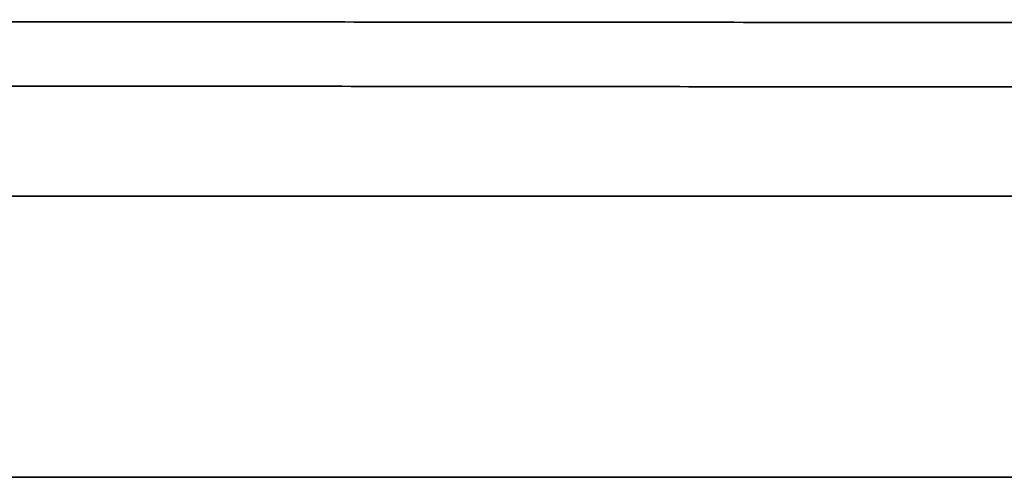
# Model space of a CAD drawing. Header units: millimetres. Extents: x -53858 to 733, y -20463 to 1307.
# Tile 526 of 656: x -51752.993 to -51752.294, y -15909.132 to -15908.807. Entities that reach past the tile are written whole.
import ezdxf

# ---------------------------------------------------------------- set-up
doc = ezdxf.new("R2010")
doc.units = ezdxf.units.MM
doc.layers.add('_HVAC_urzadzenia', color=251, linetype='Continuous', lineweight=35)

# ---------------------------------------------------------------- blocks, each defined once
blk = doc.blocks.new('A$C41852E73')
at = {"linetype": 'Continuous'}
for p, q in [((50.57888, 5.89214), (37.79629, 5.89214)), ((50.84394, 5.69246), (39.72438, 5.69246))]:
    blk.add_line(p, q, dxfattribs=at)
for points, knots in [([(40.77019, 6.01743), (40.80468, 6.0174), (40.90502, 6.01731), (41.07275, 6.01716), (41.27433, 6.01698), (41.4782, 6.0168), (41.68422, 6.01662), (41.89229, 6.01644), (42.10227, 6.01626), (42.31405, 6.01607), (42.52749, 6.01589), (42.74247, 6.01571), (42.95886, 6.01552), (43.17653, 6.01534), (43.39536, 6.01516), (43.61522, 6.01497), (43.83597, 6.01479), (44.05748, 6.01461), (44.27963, 6.01443), (44.50227, 6.01425), (44.72529, 6.01407), (44.94854, 6.01389), (45.17189, 6.01371), (45.39522, 6.01353), (45.61838, 6.01335), (45.84125, 6.01318), (46.0637, 6.013), (46.28558, 6.01283), (46.50678, 6.01266), (46.72716, 6.01249), (46.94658, 6.01232), (47.1623, 6.01216), (47.30444, 6.01205), (47.37401, 6.012)], [0, 0, 0, 0, 0.01726, 0.050057, 0.082855, 0.115652, 0.14845, 0.181247, 0.214045, 0.246842, 0.27964, 0.312437, 0.345235, 0.378033, 0.41083, 0.443628, 0.476425, 0.509223, 0.54202, 0.574818, 0.607615, 0.640413, 0.67321, 0.706008, 0.738805, 0.771603, 0.8044, 0.837198, 0.869995, 0.902793, 0.93559, 0.968388, 1, 1, 1, 1]), ([(39.61045, 5.97332), (39.63778, 5.97329), (39.71751, 5.97319), (39.85183, 5.97303), (40.01484, 5.97284), (40.18126, 5.97265), (40.35096, 5.97246), (40.52385, 5.97227), (40.6998, 5.97207), (40.87869, 5.97188), (41.06042, 5.97169), (41.24485, 5.97149), (41.43187, 5.9713), (41.62134, 5.9711), (41.81316, 5.97091), (42.00718, 5.97072), (42.20327, 5.97052), (42.40132, 5.97033), (42.60119, 5.97014), (42.80274, 5.96994), (43.00584, 5.96975), (43.21035, 5.96956), (43.41615, 5.96938), (43.62308, 5.96919), (43.83103, 5.969), (44.03984, 5.96882), (44.24938, 5.96864), (44.45951, 5.96845), (44.67009, 5.96828), (44.88099, 5.9681), (45.08835, 5.96793), (45.2436, 5.9678), (45.32846, 5.96773), (45.34668, 5.96772)], [0, 0, 0, 0, 0.0177, 0.051332, 0.084966, 0.118599, 0.152232, 0.185865, 0.219498, 0.253131, 0.286765, 0.320398, 0.354031, 0.387664, 0.421297, 0.45493, 0.488563, 0.522196, 0.555829, 0.589462, 0.623095, 0.656728, 0.690361, 0.723994, 0.757627, 0.79126, 0.824893, 0.858526, 0.892159, 0.925792, 0.959425, 0.991289, 1, 1, 1, 1])]:
    blk.add_open_spline(points, degree=3, knots=knots, dxfattribs=at)

msp = doc.modelspace()

# ---------------------------------------------------------------- block references
at = {"layer": '_HVAC_urzadzenia'}
msp.add_blockref('A$C41852E73', (-51795.39088, -15914.82437), dxfattribs=at)

doc.saveas('drawing.dxf')
